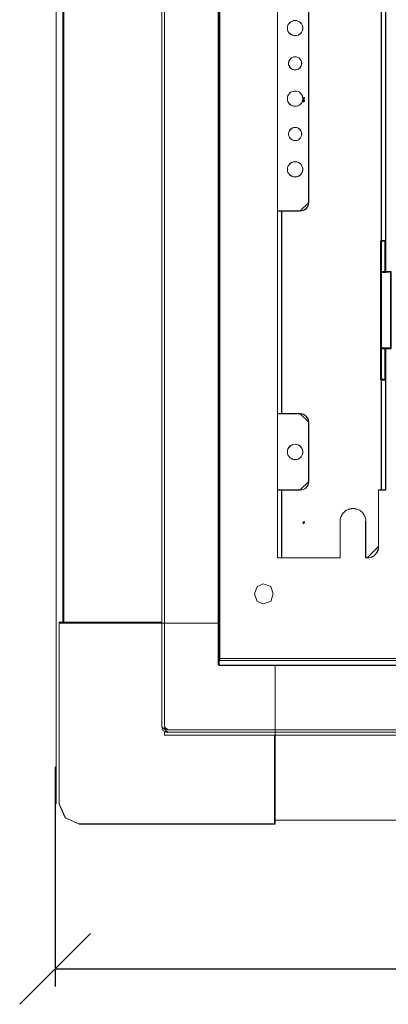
# Model space of a CAD drawing. Header units: millimetres. Extents: x -1290 to 1795, y -4192 to -1311.
# Tile 519 of 656: x 1044 to 1070, y -3056 to -2986. Entities that reach past the tile are written whole.
import ezdxf

# ---------------------------------------------------------------- set-up
doc = ezdxf.new("R2010")
doc.units = ezdxf.units.MM
doc.layers.add('$EL_istn', color=7, linetype='Continuous', lineweight=15)
doc.layers.add('Aparatura', color=7, linetype='Continuous', lineweight=13)
doc.layers.add('30', color=7, linetype='Continuous')
doc.layers.add('51', color=7, linetype='Continuous')
doc.styles.get("Standard").update_dxf_attribs({"font": 'ARIALN.TTF', "width": 0.8})
doc.dimstyles.new('100', dxfattribs={"dimtxt": 15, "dimasz": 10, "dimexe": 1.25, "dimexo": 0.625, "dimtad": 1, "dimdec": 0, "dimtxsty": 'Standard', "dimblk": 'OBLIQUE', "dimcen": 2.5, "dimadec": 0, "dimazin": 0, "dimtfac": 1, "dimtdec": 0, "dimtmove": 0, "dimatfit": 3, "dimldrblk": 'NONE', "dimfxl": 1, "dimarcsym": 0})

# ---------------------------------------------------------------- blocks, each defined once
blk = doc.blocks.new('*U409')
at = {"layer": '51', "color": 254}
for points in [[(86.15357, -649.387551), (86.839261, -649.387551), (86.15357, -649.387551)], [(86.370198, -649.111066), (86.370198, -649.917182), (86.370198, -649.111066)]]:
    blk.add_lwpolyline(points, close=True, dxfattribs=at)
blk = doc.blocks.new('*U425')
at = {"layer": '51', "color": 254}
for points in [[(86.15357, -650.312161), (86.839261, -650.312161), (86.15357, -650.312161)], [(86.370198, -650.03388), (86.370198, -650.778954), (86.370198, -650.03388)], [(86.15357, -799.309), (86.839261, -799.309), (86.15357, -799.309)], [(86.370198, -799.032514), (86.370198, -799.83863), (86.370198, -799.032514)]]:
    blk.add_lwpolyline(points, close=True, dxfattribs=at)
blk = doc.blocks.new('*U426')
at = {"layer": '30', "color": 7}
for points in [[(113.649238, -710.887572), (113.649238, -699.795844), (113.649238, -710.887572)], [(113.649238, -710.887572), (113.649238, -699.795844), (113.649238, -710.887572)], [(115.244409, -710.887572), (115.244409, -699.795844), (113.649238, -699.795844), (113.649238, -710.887572), (115.244409, -710.887572)], [(115.201441, -710.844483), (115.201441, -699.838933), (113.692205, -699.838933), (113.692205, -710.844483), (115.201441, -710.844483)], [(115.156683, -710.887572), (115.156683, -699.795844), (115.156683, -710.887572)], [(115.156683, -710.887572), (115.156683, -699.795844), (115.156683, -710.887572)], [(113.649238, -710.799599), (117.245982, -710.799599), (113.649238, -710.799599)], [(113.649238, -710.799599), (113.649238, -737.88977), (113.649238, -710.799599)], [(115.194714, -710.799599), (113.649238, -710.799599), (113.649238, -737.88977), (115.194714, -737.88977), (117.245982, -737.88977), (117.245982, -736.430645), (117.245982, -734.916459), (117.245982, -713.855503), (117.245982, -712.341316), (117.245982, -710.799599), (115.194714, -710.799599)], [(115.200756, -710.842688), (113.692205, -710.842688), (113.692205, -737.846682), (115.200756, -737.846682), (117.203014, -737.846682), (117.203014, -736.392198), (117.203014, -734.882829), (117.203014, -713.88887), (117.203014, -712.3795), (117.203014, -710.842688), (115.200756, -710.842688)], [(113.649238, -737.801798), (113.649238, -748.893525), (113.649238, -737.801798)], [(117.245982, -737.801798), (113.649238, -737.801798), (117.245982, -737.801798)], [(113.649238, -737.801798), (113.649238, -748.893525), (113.649238, -737.801798)], [(115.244409, -737.801798), (113.649238, -737.801798), (113.649238, -748.893525), (115.244409, -748.893525), (115.244409, -737.801798)], [(115.201441, -737.844886), (113.692205, -737.844886), (113.692205, -748.850437), (115.201441, -748.850437), (115.201441, -737.844886)], [(115.156683, -737.801798), (115.156683, -748.893525), (115.156683, -737.801798)]]:
    blk.add_lwpolyline(points, close=True, dxfattribs=at)
at = {"layer": '30', "color": 59}
for points in [[(113.649238, -699.795844), (115.244409, -699.795844), (113.649238, -699.795844)], [(113.649238, -748.805553), (115.244409, -748.805553), (113.649238, -748.805553)]]:
    blk.add_lwpolyline(points, close=True, dxfattribs=at)
blk = doc.blocks.new('_Oblique')
at = {"color": 0, "linetype": 'ByBlock', "lineweight": -2}
blk.add_line((-0.5, -0.5), (0.5, 0.5), dxfattribs=at)
blk = doc.blocks.new('*D428')
at = {"layer": '$EL_istn', "color": 0, "linetype": 'Continuous', "lineweight": -2, "ltscale": 0.1}
for p, q in [((1180.244, -3036.165), (1180.244, -3054.765)), ((1046.665, -3039.218), (1046.665, -3054.765)), ((1046.665, -3053.515), (1180.244, -3053.515))]:
    blk.add_line(p, q, dxfattribs=at)
at = {"layer": 'Defpoints', "color": 0}
for p in [(1180.244, -3035.54), (1046.665, -3038.593), (1180.244, -3053.515)]:
    blk.add_point(p, dxfattribs=at)
at = {"layer": '$EL_istn', "color": 0, "linetype": 'ByBlock', "lineweight": -2, "xscale": 5, "yscale": 5, "zscale": 5, "rotation": 180}
blk.add_blockref('_Oblique', (1046.665, -3053.515), dxfattribs=at)
at = {"layer": '$EL_istn', "color": 0, "linetype": 'ByBlock', "lineweight": -2, "xscale": 5, "yscale": 5, "zscale": 5}
blk.add_blockref('_Oblique', (1180.244, -3053.515), dxfattribs=at)
at = {"layer": '$EL_istn', "color": 0, "lineweight": 5, "insert": (1113.455, -3048.805), "char_height": 8, "attachment_point": 5}
blk.add_mtext('668', dxfattribs=at)
blk = doc.blocks.new('_None')

msp = doc.modelspace()

# ---------------------------------------------------------------- linework, layer by layer
at = {"layer": 'Aparatura', "color": 7, "lineweight": 13}
for points in [[(1054.19, -2857.681), (1054.19, -3036.409), (1054.19, -2857.681)], [(1054.394, -2857.681), (1054.394, -3036.409), (1054.394, -2857.681)], [(1169.101, -2862.113), (1059.331, -2862.113), (1059.246, -2862.113), (1058.184, -2862.113), (1058.184, -3032.025), (1169.101, -3032.025), (1169.101, -2862.113)], [(1058.299, -3031.71), (1167.924, -3031.71), (1168.009, -3031.71), (1168.985, -3031.71), (1168.985, -2862.27), (1058.299, -2862.27), (1058.299, -3031.71)], [(1047.213, -2865.076), (1047.213, -3029.013), (1047.213, -2865.076)], [(1058.245, -3029.055), (1058.245, -2865.178), (1048.361, -2865.178), (1047.291, -2865.178), (1047.291, -3029.055), (1048.361, -3029.055), (1058.245, -3029.055)], [(1058.245, -3029.055), (1058.245, -2865.178), (1048.361, -2865.178), (1047.291, -2865.178), (1047.291, -3029.055), (1048.361, -3029.055), (1058.245, -3029.055)], [(1070.008, -3004.278), (1070.008, -3002.076), (1070.008, -3000.38), (1070.008, -3000.175), (1070.008, -2983.788), (1070.008, -2983.596), (1070.008, -2979.698), (1069.695, -2979.698), (1069.695, -2983.596), (1069.695, -2983.788), (1069.695, -3000.175), (1069.695, -3000.38), (1069.695, -3002.076), (1069.695, -3004.278), (1070.008, -3004.278)], [(1070.002, -3004.272), (1070.002, -3002.071), (1070.002, -3000.375), (1070.002, -3000.171), (1070.002, -2983.793), (1070.002, -2983.6), (1070.002, -2979.704), (1069.701, -2979.704), (1069.701, -2983.6), (1069.701, -2983.793), (1069.701, -3000.171), (1069.701, -3000.375), (1069.701, -3002.071), (1069.701, -3004.272), (1070.002, -3004.272)], [(1062.357, -2984.039), (1062.357, -2999.925), (1062.357, -2984.039)], [(1069.695, -3000.177), (1069.695, -2983.787), (1069.695, -3000.177)], [(1069.995, -3000.177), (1069.995, -2983.787), (1069.995, -3000.177)], [(1064.558, -2984.64), (1064.558, -2999.324), (1064.558, -2984.64)], [(1064.162, -2986.992), (1064.15, -2986.882), (1064.114, -2986.785), (1064.065, -2986.687), (1064.004, -2986.602), (1063.919, -2986.541), (1063.822, -2986.493), (1063.724, -2986.456), (1063.615, -2986.444), (1063.505, -2986.456), (1063.395, -2986.493), (1063.31, -2986.541), (1063.225, -2986.602), (1063.164, -2986.687), (1063.103, -2986.785), (1063.079, -2986.882), (1063.067, -2986.992), (1063.079, -2987.101), (1063.103, -2987.211), (1063.164, -2987.296), (1063.225, -2987.369), (1063.31, -2987.43), (1063.395, -2987.491), (1063.505, -2987.515), (1063.615, -2987.527), (1063.724, -2987.515), (1063.822, -2987.491), (1063.919, -2987.43), (1064.004, -2987.369), (1064.065, -2987.296), (1064.114, -2987.211), (1064.15, -2987.101), (1064.162, -2986.992)], [(1063.615, -2987.527), (1063.724, -2987.515), (1063.822, -2987.491), (1063.919, -2987.43), (1064.004, -2987.369), (1064.065, -2987.296), (1064.114, -2987.211), (1064.15, -2987.101), (1064.162, -2986.992), (1064.15, -2986.882), (1064.114, -2986.785), (1064.065, -2986.687), (1064.004, -2986.602), (1063.919, -2986.541), (1063.822, -2986.493), (1063.724, -2986.456), (1063.615, -2986.444), (1063.505, -2986.456), (1063.395, -2986.493), (1063.31, -2986.541), (1063.225, -2986.602), (1063.164, -2986.687), (1063.103, -2986.785), (1063.079, -2986.882), (1063.067, -2986.992), (1063.079, -2987.101), (1063.103, -2987.211), (1063.164, -2987.296), (1063.225, -2987.369), (1063.31, -2987.43), (1063.395, -2987.491), (1063.505, -2987.515), (1063.615, -2987.527)], [(1063.615, -2986.444), (1063.724, -2986.456), (1063.822, -2986.493), (1063.919, -2986.541), (1064.004, -2986.602), (1064.065, -2986.687), (1064.114, -2986.785), (1064.15, -2986.882), (1064.162, -2986.992), (1064.15, -2987.101), (1064.114, -2987.211), (1064.065, -2987.296), (1064.004, -2987.369), (1063.919, -2987.43), (1063.822, -2987.491), (1063.724, -2987.515), (1063.615, -2987.527), (1063.505, -2987.515), (1063.395, -2987.491), (1063.31, -2987.43), (1063.225, -2987.369), (1063.164, -2987.296), (1063.103, -2987.211), (1063.079, -2987.101), (1063.067, -2986.992), (1063.079, -2986.882), (1063.103, -2986.785), (1063.164, -2986.687), (1063.225, -2986.602), (1063.31, -2986.541), (1063.395, -2986.493), (1063.505, -2986.456), (1063.615, -2986.444)], [(1063.615, -2987.521), (1063.723, -2987.509), (1063.819, -2987.485), (1063.916, -2987.425), (1064, -2987.365), (1064.06, -2987.292), (1064.108, -2987.208), (1064.144, -2987.1), (1064.156, -2986.992), (1064.144, -2986.883), (1064.108, -2986.787), (1064.06, -2986.691), (1064, -2986.607), (1063.916, -2986.547), (1063.819, -2986.499), (1063.723, -2986.463), (1063.615, -2986.45), (1063.506, -2986.463), (1063.398, -2986.499), (1063.314, -2986.547), (1063.23, -2986.607), (1063.169, -2986.691), (1063.109, -2986.787), (1063.085, -2986.883), (1063.073, -2986.992), (1063.085, -2987.1), (1063.109, -2987.208), (1063.169, -2987.292), (1063.23, -2987.365), (1063.314, -2987.425), (1063.398, -2987.485), (1063.506, -2987.509), (1063.615, -2987.521)], [(1064.078, -2989.481), (1064.066, -2989.383), (1064.042, -2989.298), (1063.993, -2989.225), (1063.944, -2989.151), (1063.871, -2989.09), (1063.798, -2989.054), (1063.7, -2989.017), (1063.615, -2989.017), (1063.517, -2989.017), (1063.432, -2989.054), (1063.346, -2989.09), (1063.285, -2989.151), (1063.224, -2989.225), (1063.187, -2989.298), (1063.151, -2989.383), (1063.151, -2989.481), (1063.151, -2989.578), (1063.187, -2989.664), (1063.224, -2989.737), (1063.285, -2989.81), (1063.346, -2989.871), (1063.432, -2989.908), (1063.517, -2989.932), (1063.615, -2989.944), (1063.7, -2989.932), (1063.798, -2989.908), (1063.871, -2989.871), (1063.944, -2989.81), (1063.993, -2989.737), (1064.042, -2989.664), (1064.066, -2989.578), (1064.078, -2989.481)], [(1063.615, -2989.944), (1063.7, -2989.932), (1063.798, -2989.908), (1063.871, -2989.871), (1063.944, -2989.81), (1063.993, -2989.737), (1064.042, -2989.664), (1064.066, -2989.578), (1064.078, -2989.481), (1064.066, -2989.383), (1064.042, -2989.298), (1063.993, -2989.225), (1063.944, -2989.151), (1063.871, -2989.09), (1063.798, -2989.054), (1063.7, -2989.017), (1063.615, -2989.017), (1063.517, -2989.017), (1063.432, -2989.054), (1063.346, -2989.09), (1063.285, -2989.151), (1063.224, -2989.225), (1063.187, -2989.298), (1063.151, -2989.383), (1063.151, -2989.481), (1063.151, -2989.578), (1063.187, -2989.664), (1063.224, -2989.737), (1063.285, -2989.81), (1063.346, -2989.871), (1063.432, -2989.908), (1063.517, -2989.932), (1063.615, -2989.944)], [(1063.615, -2989.017), (1063.7, -2989.017), (1063.798, -2989.054), (1063.871, -2989.09), (1063.944, -2989.151), (1063.993, -2989.225), (1064.042, -2989.298), (1064.066, -2989.383), (1064.078, -2989.481), (1064.066, -2989.578), (1064.042, -2989.664), (1063.993, -2989.737), (1063.944, -2989.81), (1063.871, -2989.871), (1063.798, -2989.908), (1063.7, -2989.932), (1063.615, -2989.944), (1063.517, -2989.932), (1063.432, -2989.908), (1063.346, -2989.871), (1063.285, -2989.81), (1063.224, -2989.737), (1063.187, -2989.664), (1063.151, -2989.578), (1063.151, -2989.481), (1063.151, -2989.383), (1063.187, -2989.298), (1063.224, -2989.225), (1063.285, -2989.151), (1063.346, -2989.09), (1063.432, -2989.054), (1063.517, -2989.017), (1063.615, -2989.017)], [(1063.615, -2989.938), (1063.699, -2989.926), (1063.795, -2989.902), (1063.867, -2989.866), (1063.939, -2989.805), (1063.988, -2989.733), (1064.036, -2989.661), (1064.06, -2989.577), (1064.072, -2989.481), (1064.06, -2989.384), (1064.036, -2989.3), (1063.988, -2989.228), (1063.939, -2989.156), (1063.867, -2989.096), (1063.795, -2989.06), (1063.699, -2989.024), (1063.615, -2989.024), (1063.518, -2989.024), (1063.434, -2989.06), (1063.35, -2989.096), (1063.29, -2989.156), (1063.23, -2989.228), (1063.193, -2989.3), (1063.157, -2989.384), (1063.157, -2989.481), (1063.157, -2989.577), (1063.193, -2989.661), (1063.23, -2989.733), (1063.29, -2989.805), (1063.35, -2989.866), (1063.434, -2989.902), (1063.518, -2989.926), (1063.615, -2989.938)], [(1064.162, -2991.982), (1064.15, -2991.873), (1064.114, -2991.763), (1064.065, -2991.678), (1064.004, -2991.593), (1063.919, -2991.52), (1063.822, -2991.471), (1063.724, -2991.447), (1063.615, -2991.434), (1063.505, -2991.447), (1063.395, -2991.471), (1063.31, -2991.52), (1063.225, -2991.593), (1063.164, -2991.678), (1063.103, -2991.763), (1063.079, -2991.873), (1063.067, -2991.982), (1063.079, -2992.092), (1063.103, -2992.189), (1063.164, -2992.286), (1063.225, -2992.359), (1063.31, -2992.433), (1063.395, -2992.481), (1063.505, -2992.518), (1063.615, -2992.518), (1063.724, -2992.518), (1063.822, -2992.481), (1063.919, -2992.433), (1064.004, -2992.359), (1064.065, -2992.286), (1064.114, -2992.189), (1064.15, -2992.092), (1064.162, -2991.982)], [(1063.067, -2991.982), (1063.079, -2992.092), (1063.103, -2992.189), (1063.164, -2992.286), (1063.225, -2992.359), (1063.31, -2992.433), (1063.395, -2992.481), (1063.505, -2992.518), (1063.615, -2992.518), (1063.724, -2992.518), (1063.822, -2992.481), (1063.919, -2992.433), (1064.004, -2992.359), (1064.065, -2992.286), (1064.114, -2992.189), (1064.15, -2992.092), (1064.162, -2991.982), (1064.15, -2991.873), (1064.114, -2991.763), (1064.065, -2991.678), (1064.004, -2991.593), (1063.919, -2991.52), (1063.822, -2991.471), (1063.724, -2991.447), (1063.615, -2991.434), (1063.505, -2991.447), (1063.395, -2991.471), (1063.31, -2991.52), (1063.225, -2991.593), (1063.164, -2991.678), (1063.103, -2991.763), (1063.079, -2991.873), (1063.067, -2991.982)], [(1063.067, -2991.982), (1063.079, -2991.873), (1063.103, -2991.763), (1063.164, -2991.678), (1063.225, -2991.593), (1063.31, -2991.52), (1063.395, -2991.471), (1063.505, -2991.447), (1063.615, -2991.434), (1063.724, -2991.447), (1063.822, -2991.471), (1063.919, -2991.52), (1064.004, -2991.593), (1064.065, -2991.678), (1064.114, -2991.763), (1064.15, -2991.873), (1064.162, -2991.982), (1064.15, -2992.092), (1064.114, -2992.189), (1064.065, -2992.286), (1064.004, -2992.359), (1063.919, -2992.433), (1063.822, -2992.481), (1063.724, -2992.518), (1063.615, -2992.518), (1063.505, -2992.518), (1063.395, -2992.481), (1063.31, -2992.433), (1063.225, -2992.359), (1063.164, -2992.286), (1063.103, -2992.189), (1063.079, -2992.092), (1063.067, -2991.982)], [(1063.073, -2991.982), (1063.085, -2992.09), (1063.109, -2992.186), (1063.169, -2992.283), (1063.23, -2992.355), (1063.314, -2992.427), (1063.398, -2992.475), (1063.506, -2992.511), (1063.615, -2992.511), (1063.723, -2992.511), (1063.819, -2992.475), (1063.916, -2992.427), (1064, -2992.355), (1064.06, -2992.283), (1064.108, -2992.186), (1064.144, -2992.09), (1064.156, -2991.982), (1064.144, -2991.874), (1064.108, -2991.765), (1064.06, -2991.681), (1064, -2991.597), (1063.916, -2991.525), (1063.819, -2991.477), (1063.723, -2991.453), (1063.615, -2991.441), (1063.506, -2991.453), (1063.398, -2991.477), (1063.314, -2991.525), (1063.23, -2991.597), (1063.169, -2991.681), (1063.109, -2991.765), (1063.085, -2991.874), (1063.073, -2991.982)], [(1064.078, -2994.471), (1064.066, -2994.386), (1064.042, -2994.288), (1063.993, -2994.215), (1063.944, -2994.142), (1063.871, -2994.093), (1063.798, -2994.044), (1063.7, -2994.02), (1063.615, -2994.008), (1063.517, -2994.02), (1063.432, -2994.044), (1063.346, -2994.093), (1063.285, -2994.142), (1063.224, -2994.215), (1063.187, -2994.288), (1063.151, -2994.386), (1063.151, -2994.471), (1063.151, -2994.568), (1063.187, -2994.654), (1063.224, -2994.739), (1063.285, -2994.8), (1063.346, -2994.861), (1063.432, -2994.91), (1063.517, -2994.934), (1063.615, -2994.946), (1063.7, -2994.934), (1063.798, -2994.91), (1063.871, -2994.861), (1063.944, -2994.8), (1063.993, -2994.739), (1064.042, -2994.654), (1064.066, -2994.568), (1064.078, -2994.471)], [(1063.615, -2994.946), (1063.7, -2994.934), (1063.798, -2994.91), (1063.871, -2994.861), (1063.944, -2994.8), (1063.993, -2994.739), (1064.042, -2994.654), (1064.066, -2994.568), (1064.078, -2994.471), (1064.066, -2994.386), (1064.042, -2994.288), (1063.993, -2994.215), (1063.944, -2994.142), (1063.871, -2994.093), (1063.798, -2994.044), (1063.7, -2994.02), (1063.615, -2994.008), (1063.517, -2994.02), (1063.432, -2994.044), (1063.346, -2994.093), (1063.285, -2994.142), (1063.224, -2994.215), (1063.187, -2994.288), (1063.151, -2994.386), (1063.151, -2994.471), (1063.151, -2994.568), (1063.187, -2994.654), (1063.224, -2994.739), (1063.285, -2994.8), (1063.346, -2994.861), (1063.432, -2994.91), (1063.517, -2994.934), (1063.615, -2994.946)], [(1063.615, -2994.008), (1063.7, -2994.02), (1063.798, -2994.044), (1063.871, -2994.093), (1063.944, -2994.142), (1063.993, -2994.215), (1064.042, -2994.288), (1064.066, -2994.386), (1064.078, -2994.471), (1064.066, -2994.568), (1064.042, -2994.654), (1063.993, -2994.739), (1063.944, -2994.8), (1063.871, -2994.861), (1063.798, -2994.91), (1063.7, -2994.934), (1063.615, -2994.946), (1063.517, -2994.934), (1063.432, -2994.91), (1063.346, -2994.861), (1063.285, -2994.8), (1063.224, -2994.739), (1063.187, -2994.654), (1063.151, -2994.568), (1063.151, -2994.471), (1063.151, -2994.386), (1063.187, -2994.288), (1063.224, -2994.215), (1063.285, -2994.142), (1063.346, -2994.093), (1063.432, -2994.044), (1063.517, -2994.02), (1063.615, -2994.008)], [(1063.615, -2994.94), (1063.699, -2994.928), (1063.795, -2994.904), (1063.867, -2994.856), (1063.939, -2994.796), (1063.988, -2994.736), (1064.036, -2994.652), (1064.06, -2994.567), (1064.072, -2994.471), (1064.06, -2994.387), (1064.036, -2994.291), (1063.988, -2994.219), (1063.939, -2994.146), (1063.867, -2994.098), (1063.795, -2994.05), (1063.699, -2994.026), (1063.615, -2994.014), (1063.518, -2994.026), (1063.434, -2994.05), (1063.35, -2994.098), (1063.29, -2994.146), (1063.23, -2994.219), (1063.193, -2994.291), (1063.157, -2994.387), (1063.157, -2994.471), (1063.157, -2994.567), (1063.193, -2994.652), (1063.23, -2994.736), (1063.29, -2994.796), (1063.35, -2994.856), (1063.434, -2994.904), (1063.518, -2994.928), (1063.615, -2994.94)], [(1064.162, -2996.972), (1064.15, -2996.863), (1064.114, -2996.766), (1064.065, -2996.668), (1064.004, -2996.583), (1063.919, -2996.522), (1063.822, -2996.473), (1063.724, -2996.437), (1063.615, -2996.425), (1063.505, -2996.437), (1063.395, -2996.473), (1063.31, -2996.522), (1063.225, -2996.583), (1063.164, -2996.668), (1063.103, -2996.766), (1063.079, -2996.863), (1063.067, -2996.972), (1063.079, -2997.082), (1063.103, -2997.191), (1063.164, -2997.277), (1063.225, -2997.362), (1063.31, -2997.423), (1063.395, -2997.471), (1063.505, -2997.508), (1063.615, -2997.52), (1063.724, -2997.508), (1063.822, -2997.471), (1063.919, -2997.423), (1064.004, -2997.362), (1064.065, -2997.277), (1064.114, -2997.191), (1064.15, -2997.082), (1064.162, -2996.972)], [(1063.615, -2997.52), (1063.724, -2997.508), (1063.822, -2997.471), (1063.919, -2997.423), (1064.004, -2997.362), (1064.065, -2997.277), (1064.114, -2997.191), (1064.15, -2997.082), (1064.162, -2996.972), (1064.15, -2996.863), (1064.114, -2996.766), (1064.065, -2996.668), (1064.004, -2996.583), (1063.919, -2996.522), (1063.822, -2996.473), (1063.724, -2996.437), (1063.615, -2996.425), (1063.505, -2996.437), (1063.395, -2996.473), (1063.31, -2996.522), (1063.225, -2996.583), (1063.164, -2996.668), (1063.103, -2996.766), (1063.079, -2996.863), (1063.067, -2996.972), (1063.079, -2997.082), (1063.103, -2997.191), (1063.164, -2997.277), (1063.225, -2997.362), (1063.31, -2997.423), (1063.395, -2997.471), (1063.505, -2997.508), (1063.615, -2997.52)], [(1063.615, -2996.425), (1063.724, -2996.437), (1063.822, -2996.473), (1063.919, -2996.522), (1064.004, -2996.583), (1064.065, -2996.668), (1064.114, -2996.766), (1064.15, -2996.863), (1064.162, -2996.972), (1064.15, -2997.082), (1064.114, -2997.191), (1064.065, -2997.277), (1064.004, -2997.362), (1063.919, -2997.423), (1063.822, -2997.471), (1063.724, -2997.508), (1063.615, -2997.52), (1063.505, -2997.508), (1063.395, -2997.471), (1063.31, -2997.423), (1063.225, -2997.362), (1063.164, -2997.277), (1063.103, -2997.191), (1063.079, -2997.082), (1063.067, -2996.972), (1063.079, -2996.863), (1063.103, -2996.766), (1063.164, -2996.668), (1063.225, -2996.583), (1063.31, -2996.522), (1063.395, -2996.473), (1063.505, -2996.437), (1063.615, -2996.425)], [(1063.615, -2997.514), (1063.723, -2997.501), (1063.819, -2997.465), (1063.916, -2997.417), (1064, -2997.357), (1064.06, -2997.273), (1064.108, -2997.189), (1064.144, -2997.08), (1064.156, -2996.972), (1064.144, -2996.864), (1064.108, -2996.768), (1064.06, -2996.671), (1064, -2996.587), (1063.916, -2996.527), (1063.819, -2996.479), (1063.723, -2996.443), (1063.615, -2996.431), (1063.506, -2996.443), (1063.398, -2996.479), (1063.314, -2996.527), (1063.23, -2996.587), (1063.169, -2996.671), (1063.109, -2996.768), (1063.085, -2996.864), (1063.073, -2996.972), (1063.085, -2997.08), (1063.109, -2997.189), (1063.169, -2997.273), (1063.23, -2997.357), (1063.314, -2997.417), (1063.398, -2997.465), (1063.506, -2997.501), (1063.615, -2997.514)], [(1063.957, -2999.925), (1064.08, -2999.913), (1064.19, -2999.876), (1064.301, -2999.827), (1064.387, -2999.753), (1064.461, -2999.655), (1064.522, -2999.556), (1064.559, -2999.434), (1064.572, -2999.311), (1063.957, -2999.925)], [(1062.357, -2999.912), (1062.357, -3014.259), (1062.357, -2999.912)], [(1062.357, -2999.912), (1062.767, -2999.912), (1062.357, -2999.912)], [(1062.357, -3014.259), (1062.671, -3014.259), (1062.671, -2999.912), (1062.357, -2999.912), (1062.357, -3014.259)], [(1062.363, -3014.252), (1062.665, -3014.252), (1062.665, -2999.918), (1062.363, -2999.918), (1062.363, -3014.252)], [(1062.658, -2999.912), (1062.658, -3014.259), (1062.658, -2999.912)], [(1063.97, -2999.912), (1062.754, -2999.912), (1063.97, -2999.912)], [(1069.695, -3000.165), (1069.695, -3000.382), (1069.695, -3000.165)], [(1069.695, -3000.369), (1069.695, -3002.077), (1069.695, -3000.369)], [(1069.995, -3000.165), (1069.995, -3000.382), (1069.995, -3000.165)], [(1069.995, -3000.369), (1069.995, -3002.077), (1069.995, -3000.369)], [(1069.695, -3004.278), (1069.695, -3002.064), (1069.695, -3004.278)], [(1069.695, -3004.278), (1069.695, -3002.064), (1069.695, -3004.278)], [(1069.995, -3004.278), (1069.995, -3002.064), (1069.995, -3004.278)], [(1069.995, -3004.278), (1069.995, -3002.064), (1069.995, -3004.278)], [(1069.695, -3009.652), (1069.695, -3011.866), (1069.695, -3009.652)], [(1069.695, -3009.652), (1069.695, -3011.866), (1069.695, -3009.652)], [(1069.695, -3011.856), (1069.695, -3013.758), (1069.695, -3019.056), (1069.695, -3019.658), (1070.008, -3019.658), (1070.008, -3019.056), (1070.008, -3013.758), (1070.008, -3013.553), (1070.008, -3009.652), (1069.695, -3009.652), (1069.695, -3011.856)], [(1069.701, -3011.859), (1069.701, -3013.759), (1069.701, -3019.05), (1069.701, -3019.652), (1070.002, -3019.652), (1070.002, -3019.05), (1070.002, -3013.759), (1070.002, -3013.555), (1070.002, -3009.658), (1069.701, -3009.658), (1069.701, -3011.859)], [(1069.995, -3009.652), (1069.995, -3013.561), (1069.995, -3009.652)], [(1069.995, -3009.652), (1069.995, -3011.866), (1069.995, -3009.652)], [(1069.695, -3011.853), (1069.695, -3013.766), (1069.695, -3011.853)], [(1069.695, -3019.057), (1069.695, -3013.753), (1069.695, -3019.057)], [(1069.995, -3013.548), (1069.995, -3013.766), (1069.995, -3013.548)], [(1069.995, -3019.057), (1069.995, -3013.753), (1069.995, -3019.057)], [(1062.357, -3014.246), (1062.357, -3019.658), (1062.357, -3014.246)], [(1062.767, -3014.246), (1062.357, -3014.246), (1062.767, -3014.246)], [(1062.66, -3019.658), (1062.756, -3019.658), (1063.967, -3019.658), (1064.088, -3019.646), (1064.197, -3019.61), (1064.305, -3019.561), (1064.39, -3019.489), (1064.463, -3019.393), (1064.523, -3019.296), (1064.56, -3019.176), (1064.572, -3019.055), (1064.572, -3014.848), (1064.56, -3014.74), (1064.523, -3014.619), (1064.463, -3014.523), (1064.39, -3014.426), (1064.305, -3014.354), (1064.197, -3014.294), (1064.088, -3014.258), (1063.967, -3014.246), (1062.756, -3014.246), (1062.66, -3014.246), (1062.357, -3014.246), (1062.357, -3019.658), (1062.66, -3019.658)], [(1062.754, -3014.246), (1063.97, -3014.246), (1062.754, -3014.246)], [(1064.572, -3014.86), (1064.559, -3014.749), (1064.522, -3014.626), (1064.461, -3014.528), (1064.387, -3014.43), (1064.301, -3014.356), (1064.19, -3014.295), (1064.08, -3014.258), (1063.957, -3014.246), (1064.572, -3014.86)], [(1064.558, -3014.847), (1064.558, -3019.057), (1064.558, -3014.847)], [(1064.162, -3016.958), (1064.15, -3016.848), (1064.114, -3016.739), (1064.065, -3016.653), (1064.004, -3016.568), (1063.919, -3016.507), (1063.822, -3016.447), (1063.724, -3016.422), (1063.615, -3016.41), (1063.505, -3016.422), (1063.395, -3016.447), (1063.31, -3016.507), (1063.225, -3016.568), (1063.164, -3016.653), (1063.103, -3016.739), (1063.079, -3016.848), (1063.067, -3016.958), (1063.079, -3017.067), (1063.103, -3017.165), (1063.164, -3017.262), (1063.225, -3017.347), (1063.31, -3017.408), (1063.395, -3017.457), (1063.505, -3017.493), (1063.615, -3017.506), (1063.724, -3017.493), (1063.822, -3017.457), (1063.919, -3017.408), (1064.004, -3017.347), (1064.065, -3017.262), (1064.114, -3017.165), (1064.15, -3017.067), (1064.162, -3016.958)], [(1063.615, -3017.506), (1063.505, -3017.493), (1063.395, -3017.457), (1063.31, -3017.408), (1063.225, -3017.347), (1063.164, -3017.262), (1063.103, -3017.165), (1063.079, -3017.067), (1063.067, -3016.958), (1063.079, -3016.848), (1063.103, -3016.739), (1063.164, -3016.653), (1063.225, -3016.568), (1063.31, -3016.507), (1063.395, -3016.447), (1063.505, -3016.422), (1063.615, -3016.41), (1063.724, -3016.422), (1063.822, -3016.447), (1063.919, -3016.507), (1064.004, -3016.568), (1064.065, -3016.653), (1064.114, -3016.739), (1064.15, -3016.848), (1064.162, -3016.958), (1064.15, -3017.067), (1064.114, -3017.165), (1064.065, -3017.262), (1064.004, -3017.347), (1063.919, -3017.408), (1063.822, -3017.457), (1063.724, -3017.493), (1063.615, -3017.506)], [(1063.067, -3016.958), (1063.079, -3017.067), (1063.103, -3017.165), (1063.164, -3017.262), (1063.225, -3017.347), (1063.31, -3017.408), (1063.395, -3017.457), (1063.505, -3017.493), (1063.615, -3017.506), (1063.724, -3017.493), (1063.822, -3017.457), (1063.919, -3017.408), (1064.004, -3017.347), (1064.065, -3017.262), (1064.114, -3017.165), (1064.15, -3017.067), (1064.162, -3016.958), (1064.15, -3016.848), (1064.114, -3016.739), (1064.065, -3016.653), (1064.004, -3016.568), (1063.919, -3016.507), (1063.822, -3016.447), (1063.724, -3016.422), (1063.615, -3016.41), (1063.505, -3016.422), (1063.395, -3016.447), (1063.31, -3016.507), (1063.225, -3016.568), (1063.164, -3016.653), (1063.103, -3016.739), (1063.079, -3016.848), (1063.067, -3016.958)], [(1063.073, -3016.958), (1063.085, -3017.066), (1063.109, -3017.162), (1063.169, -3017.258), (1063.23, -3017.343), (1063.314, -3017.403), (1063.398, -3017.451), (1063.506, -3017.487), (1063.615, -3017.499), (1063.723, -3017.487), (1063.819, -3017.451), (1063.916, -3017.403), (1064, -3017.343), (1064.06, -3017.258), (1064.108, -3017.162), (1064.144, -3017.066), (1064.156, -3016.958), (1064.144, -3016.85), (1064.108, -3016.741), (1064.06, -3016.657), (1064, -3016.573), (1063.916, -3016.513), (1063.819, -3016.453), (1063.723, -3016.429), (1063.615, -3016.416), (1063.506, -3016.429), (1063.398, -3016.453), (1063.314, -3016.513), (1063.23, -3016.573), (1063.169, -3016.657), (1063.109, -3016.741), (1063.085, -3016.85), (1063.073, -3016.958)], [(1063.957, -3019.658), (1064.08, -3019.646), (1064.19, -3019.609), (1064.301, -3019.56), (1064.387, -3019.486), (1064.461, -3019.388), (1064.522, -3019.289), (1064.559, -3019.167), (1064.572, -3019.044), (1063.957, -3019.658)], [(1069.695, -3019.658), (1069.695, -3019.044), (1069.695, -3019.658)], [(1069.995, -3019.044), (1069.995, -3019.658), (1069.995, -3019.044)], [(1062.357, -3019.645), (1062.357, -3023.855), (1062.357, -3019.645)], [(1062.357, -3019.645), (1062.767, -3019.645), (1062.357, -3019.645)], [(1062.671, -3023.853), (1062.671, -3019.645), (1062.357, -3019.645), (1062.357, -3023.853), (1062.357, -3024.456), (1062.671, -3024.456), (1062.671, -3023.853)], [(1062.665, -3023.848), (1062.665, -3019.651), (1062.363, -3019.651), (1062.363, -3023.848), (1062.363, -3024.45), (1062.665, -3024.45), (1062.665, -3023.848)], [(1062.658, -3019.645), (1062.658, -3023.855), (1062.658, -3019.645)], [(1063.97, -3019.645), (1062.754, -3019.645), (1063.97, -3019.645)], [(1069.49, -3023.65), (1069.49, -3019.645), (1069.49, -3023.65)], [(1069.6, -3019.645), (1069.49, -3019.645), (1069.6, -3019.645)], [(1069.586, -3019.645), (1069.708, -3019.645), (1069.586, -3019.645)], [(1069.695, -3019.645), (1070.008, -3019.645), (1069.695, -3019.645)], [(1066.796, -3024.456), (1066.796, -3021.846), (1066.796, -3024.456)], [(1068.588, -3024.456), (1068.588, -3021.846), (1068.588, -3024.456)], [(1068.696, -3024.456), (1068.77, -3024.456), (1068.855, -3024.444), (1068.929, -3024.419), (1069.014, -3024.395), (1069.075, -3024.358), (1069.149, -3024.322), (1069.21, -3024.273), (1069.271, -3024.212), (1069.32, -3024.163), (1069.369, -3024.102), (1069.405, -3024.028), (1069.442, -3023.955), (1069.467, -3023.882), (1069.491, -3023.808), (1069.503, -3023.723), (1069.503, -3023.637), (1068.696, -3024.456)], [(1062.357, -3024.456), (1062.357, -3023.842), (1062.357, -3024.456)], [(1062.658, -3023.842), (1062.658, -3024.456), (1062.658, -3023.842)], [(1062.357, -3024.443), (1062.671, -3024.443), (1062.357, -3024.443)], [(1062.658, -3024.443), (1062.767, -3024.443), (1062.658, -3024.443)], [(1062.754, -3024.443), (1066.809, -3024.443), (1062.754, -3024.443)], [(1068.588, -3024.443), (1068.709, -3024.443), (1068.588, -3024.443)], [(1062.071, -3026.991), (1061.89, -3026.46), (1061.359, -3026.279), (1060.924, -3026.46), (1060.743, -3026.991), (1060.924, -3027.522), (1061.359, -3027.692), (1061.89, -3027.522), (1062.071, -3026.991)], [(1062.071, -3026.991), (1061.89, -3026.46), (1061.359, -3026.279), (1060.924, -3026.46), (1060.743, -3026.991), (1060.924, -3027.522), (1061.359, -3027.692), (1061.89, -3027.522), (1062.071, -3026.991)], [(1061.89, -3026.46), (1062.071, -3026.991), (1061.89, -3027.522), (1061.359, -3027.692), (1060.924, -3027.522), (1060.743, -3026.991), (1060.924, -3026.46), (1061.359, -3026.279), (1061.89, -3026.46)], [(1062.213, -3041.85), (1062.213, -3032.049), (1058.245, -3032.049), (1058.245, -3029.055), (1048.361, -3029.055), (1047.291, -3029.055), (1046.942, -3029.055), (1046.942, -3041.85), (1047.387, -3042.824), (1048.361, -3043.269), (1062.213, -3043.269), (1062.213, -3043.004), (1062.213, -3041.85)], [(1062.213, -3041.85), (1062.213, -3032.049), (1058.245, -3032.049), (1058.245, -3029.055), (1048.361, -3029.055), (1047.291, -3029.055), (1046.942, -3029.055), (1046.942, -3041.85), (1047.387, -3042.824), (1048.361, -3043.269), (1062.213, -3043.269), (1062.213, -3043.004), (1062.213, -3041.85)], [(1048.357, -3029), (1046.948, -3029), (1048.357, -3029)], [(1046.948, -3041.868), (1046.948, -3029), (1046.948, -3041.868)], [(1054.203, -3029), (1048.344, -3029), (1054.203, -3029)], [(1165.072, -3032.049), (1062.212, -3032.049), (1062.212, -3041.85), (1062.212, -3043.004), (1165.072, -3043.004), (1165.072, -3041.85), (1165.072, -3032.049)], [(1165.072, -3032.049), (1062.212, -3032.049), (1062.212, -3041.85), (1062.212, -3043.004), (1165.072, -3043.004), (1165.072, -3041.85), (1165.072, -3032.049)], [(1054.19, -3036.396), (1054.289, -3036.67), (1054.624, -3036.782), (1054.19, -3036.396)], [(1054.394, -3036.396), (1054.458, -3036.562), (1054.624, -3036.613), (1054.394, -3036.396)], [(1054.394, -3036.768), (1054.394, -3036.998), (1054.394, -3036.768)], [(1054.394, -3036.768), (1172.891, -3036.768), (1054.394, -3036.768)], [(1058.22, -3036.6), (1054.611, -3036.6), (1058.22, -3036.6)], [(1057.414, -3036.768), (1054.611, -3036.768), (1057.414, -3036.768)], [(1058.207, -3036.6), (1169.884, -3036.6), (1058.207, -3036.6)], [(1054.394, -3036.985), (1172.891, -3036.985), (1054.394, -3036.985)], [(1054.983, -3036.985), (1055.43, -3036.985), (1054.983, -3036.985)], [(1055.416, -3036.985), (1056.608, -3036.985), (1055.416, -3036.985)], [(1062.153, -3036.985), (1062.153, -3041.868), (1062.153, -3036.985)], [(1062.153, -3041.855), (1062.153, -3043.263), (1062.153, -3041.855)], [(1062.153, -3042.985), (1165.132, -3042.985), (1062.153, -3042.985)], [(1062.166, -3043.25), (1048.344, -3043.25), (1062.166, -3043.25)]]:
    msp.add_lwpolyline(points, close=True, dxfattribs=at)
for points in [[(1046.742, -3032.025), (1046.742, -2862.113)], [(1058.245, -2862.172), (1058.245, -3032.049)], [(1058.299, -3031.71), (1058.299, -2862.27)], [(1180.072, -2865.077), (1180.072, -3029.012), (1180.337, -3029.012), (1180.337, -3041.868), (1179.904, -3042.83), (1178.941, -3043.263), (1165.131, -3043.263), (1165.131, -3042.998), (1062.154, -3042.998), (1062.154, -3043.263), (1048.344, -3043.263), (1047.381, -3042.83), (1046.948, -3041.868), (1046.948, -3029.012), (1047.213, -3029.012), (1047.213, -3029.012), (1047.213, -2865.077)], [(1180.072, -2865.077), (1180.072, -3029.012), (1180.337, -3029.012), (1180.337, -3041.868), (1179.904, -3042.83), (1178.941, -3043.263), (1165.131, -3043.263), (1165.131, -3042.998), (1062.154, -3042.998), (1062.154, -3043.263), (1048.344, -3043.263), (1047.381, -3042.83), (1046.948, -3041.868), (1046.948, -3029.012), (1047.213, -3029.012), (1047.213, -3029.012), (1047.213, -2865.077)], [(1180.066, -2865.082), (1180.066, -3029.007), (1180.33, -3029.007), (1180.33, -3041.862), (1179.897, -3042.824), (1178.935, -3043.257), (1165.126, -3043.257), (1165.126, -3042.992), (1062.159, -3042.992), (1062.159, -3043.257), (1048.35, -3043.257), (1047.388, -3042.824), (1046.955, -3041.862), (1046.955, -3029.007), (1047.219, -3029.007), (1047.219, -3029.007), (1047.219, -2865.082)], [(1047.291, -2865.178), (1047.291, -3029.055)], [(1062.357, -2984.039), (1062.357, -2999.925), (1062.66, -2999.925), (1062.756, -2999.925), (1063.967, -2999.925), (1064.088, -2999.913), (1064.197, -2999.877), (1064.305, -2999.829), (1064.39, -2999.757), (1064.463, -2999.66), (1064.523, -2999.564), (1064.56, -2999.444), (1064.572, -2999.323), (1064.572, -2984.641)], [(1064.562, -2984.65), (1064.562, -2999.322), (1064.55, -2999.442), (1064.514, -2999.562), (1064.453, -2999.658), (1064.381, -2999.755), (1064.297, -2999.827), (1064.188, -2999.875), (1064.08, -2999.911), (1063.959, -2999.923), (1062.754, -2999.923), (1062.658, -2999.923), (1062.658, -3014.258), (1062.754, -3014.258), (1063.959, -3014.258), (1064.08, -3014.27), (1064.188, -3014.306), (1064.297, -3014.366), (1064.381, -3014.438), (1064.453, -3014.535), (1064.514, -3014.631), (1064.55, -3014.751), (1064.562, -3014.859), (1064.562, -3019.056), (1064.55, -3019.177), (1064.514, -3019.297), (1064.453, -3019.393), (1064.381, -3019.489), (1064.297, -3019.562), (1064.188, -3019.61), (1064.08, -3019.646), (1063.959, -3019.658), (1062.754, -3019.658), (1062.658, -3019.658), (1062.658, -3023.855), (1062.658, -3024.456), (1062.754, -3024.456), (1066.803, -3024.456), (1066.803, -3021.858), (1066.803, -3021.738), (1066.827, -3021.618), (1066.876, -3021.51), (1066.924, -3021.414), (1066.984, -3021.305), (1067.069, -3021.221), (1067.153, -3021.149), (1067.249, -3021.077), (1067.358, -3021.029), (1067.466, -3020.993), (1067.587, -3020.969), (1067.707, -3020.957), (1067.816, -3020.969), (1067.936, -3020.993), (1068.045, -3021.029), (1068.153, -3021.077), (1068.25, -3021.149), (1068.346, -3021.221), (1068.418, -3021.305), (1068.479, -3021.414), (1068.539, -3021.51), (1068.575, -3021.618), (1068.599, -3021.738), (1068.599, -3021.858), (1068.599, -3024.456), (1068.707, -3024.456), (1068.78, -3024.456), (1068.864, -3024.444), (1068.936, -3024.42), (1069.021, -3024.396), (1069.081, -3024.36), (1069.153, -3024.324), (1069.214, -3024.276), (1069.274, -3024.216), (1069.322, -3024.167), (1069.37, -3024.107), (1069.406, -3024.035), (1069.443, -3023.963), (1069.467, -3023.891), (1069.491, -3023.819), (1069.503, -3023.735), (1069.503, -3023.65), (1069.503, -3019.658), (1069.599, -3019.658), (1069.708, -3019.658), (1069.708, -3019.056), (1069.708, -3013.765), (1069.708, -3011.865), (1069.708, -3009.664), (1069.708, -3004.276), (1069.708, -3002.076), (1069.708, -3000.38), (1069.708, -3000.176), (1069.708, -2983.796)], [(1064.565, -2984.647), (1064.565, -2999.317), (1064.553, -2999.438), (1064.517, -2999.558), (1064.457, -2999.654), (1064.384, -2999.75), (1064.3, -2999.822), (1064.192, -2999.871), (1064.084, -2999.907), (1063.963, -2999.919), (1062.76, -2999.919), (1062.664, -2999.919), (1062.664, -3014.252), (1062.76, -3014.252), (1063.963, -3014.252), (1064.084, -3014.264), (1064.192, -3014.301), (1064.3, -3014.361), (1064.384, -3014.433), (1064.457, -3014.529), (1064.517, -3014.625), (1064.553, -3014.745), (1064.565, -3014.854), (1064.565, -3019.05), (1064.553, -3019.171), (1064.517, -3019.291), (1064.457, -3019.387), (1064.384, -3019.483), (1064.3, -3019.555), (1064.192, -3019.604), (1064.084, -3019.64), (1063.963, -3019.652), (1062.76, -3019.652), (1062.664, -3019.652), (1062.664, -3023.848), (1062.664, -3024.45), (1062.76, -3024.45), (1066.802, -3024.45), (1066.802, -3021.852), (1066.802, -3021.732), (1066.826, -3021.612), (1066.874, -3021.504), (1066.923, -3021.407), (1066.983, -3021.299), (1067.067, -3021.215), (1067.151, -3021.143), (1067.247, -3021.071), (1067.356, -3021.023), (1067.464, -3020.986), (1067.584, -3020.962), (1067.704, -3020.95), (1067.813, -3020.962), (1067.933, -3020.986), (1068.041, -3021.023), (1068.15, -3021.071), (1068.246, -3021.143), (1068.342, -3021.215), (1068.414, -3021.299), (1068.474, -3021.407), (1068.534, -3021.504), (1068.571, -3021.612), (1068.595, -3021.732), (1068.595, -3021.852), (1068.595, -3024.45), (1068.703, -3024.45), (1068.775, -3024.45), (1068.859, -3024.438), (1068.931, -3024.414), (1069.016, -3024.39), (1069.076, -3024.353), (1069.148, -3024.317), (1069.208, -3024.269), (1069.268, -3024.209), (1069.316, -3024.161), (1069.364, -3024.101), (1069.401, -3024.029), (1069.437, -3023.957), (1069.461, -3023.884), (1069.485, -3023.812), (1069.497, -3023.728), (1069.497, -3023.644), (1069.497, -3019.652), (1069.593, -3019.652), (1069.701, -3019.652), (1069.701, -3019.05), (1069.701, -3013.759), (1069.701, -3011.859), (1069.701, -3009.659), (1069.701, -3004.272), (1069.701, -3002.071), (1069.701, -3000.376), (1069.701, -3000.171), (1069.701, -2983.793)], [(1046.742, -3041.85), (1046.742, -3029.055)], [(1048.362, -3029.055), (1046.942, -3029.055)], [(1058.245, -3029.055), (1048.361, -3029.055)], [(1169.101, -3032.024), (1058.184, -3032.024)], [(1058.245, -3032.049), (1169.04, -3032.049)], [(1168.985, -3031.561), (1058.299, -3031.561)], [(1062.212, -3032.049), (1062.212, -3041.85)], [(1046.942, -3041.85), (1047.387, -3042.824), (1048.362, -3043.269)], [(1062.212, -3041.85), (1062.212, -3043.269)], [(1062.212, -3043.004), (1165.072, -3043.004)], [(1062.213, -3043.268), (1048.361, -3043.268)]]:
    msp.add_lwpolyline(points, dxfattribs=at)

# ---------------------------------------------------------------- block references
at = {"layer": 'Aparatura', "color": 7, "lineweight": 13, "xscale": 0.2, "yscale": 0.2, "zscale": 0.2}
for name in ['*U409', '*U425', '*U426']:
    msp.add_blockref(name, (1046.942, -2862.069), dxfattribs=at)

# ---------------------------------------------------------------- dimensions: what is measured, and where the dimension line sits
at = {"layer": '$EL_istn', "linetype": 'Continuous', "lineweight": 5, "ltscale": 0.1}
dim = msp.add_linear_dim(base=(1180.244, -3053.515), p1=(1046.665, -3038.593), p2=(1180.244, -3035.54), dimstyle='100', override={"dimtxt": 8, "dimasz": 5, "dimlfac": 5, "dimfxl": 35, "dimfxlon": 0}, dxfattribs=at)
dim.commit()
dim.dimension.update_dxf_attribs({"geometry": '*D428', "text_midpoint": (1113.455, -3048.805)})

doc.saveas('drawing.dxf')
